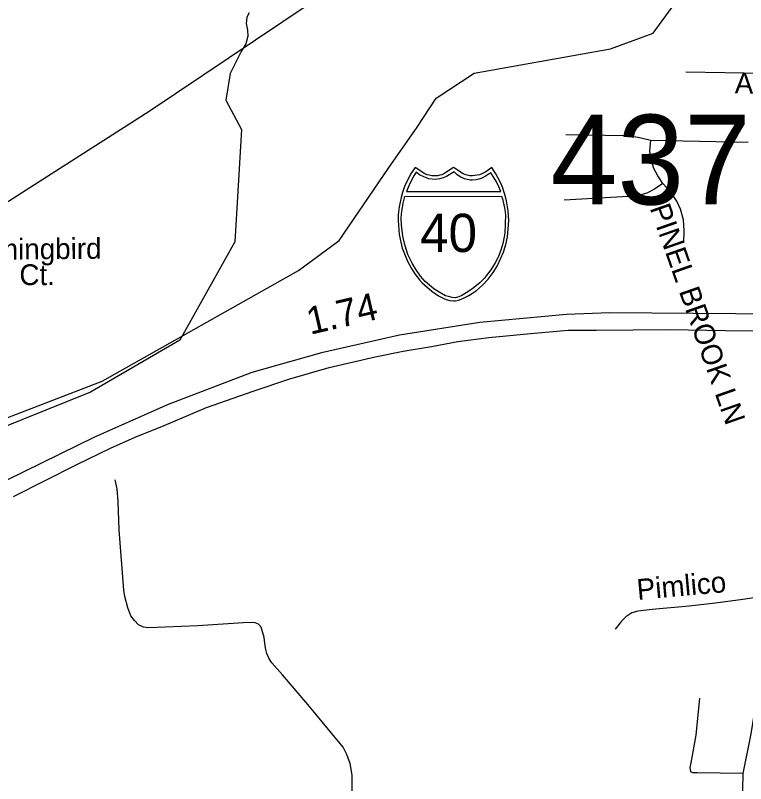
# Model space of a CAD drawing. Extents: x 1547597 to 1699558, y 810033 to 920809.
# Drawn here: x 1660705 to 1664043, y 846092 to 849606 of the extents above; entities that cross this region are included whole.
import ezdxf

# ---------------------------------------------------------------- set-up
doc = ezdxf.new("R2010")
doc.units = 0
for name, color, linetype in [('Exist Boundary Political City Limit New', 7, 'Continuous'), ('Exist Hydrographic Creek Single Shore', 7, 'Continuous'), ('Exist Road Non-System Type 51', 7, 'Continuous'), ('Exist Road Non-System Type 51 Label', 7, 'Continuous'), ('Exist Road Primary Interstate Divided Center Attributed', 7, 'Continuous'), ('Exist Road Primary Interstate Mileage Hundredths English Label', 7, 'Continuous'), ('Exist Road Primary Interstate Shield CELL', 7, 'Continuous'), ('Exist Road Primary Interstate Shield Number Label', 7, 'Continuous'), ('Exist Road Secondary Structure Standard Bridge Number Label', 7, 'Continuous'), ('Exist Utilities Electrical Transmission Line', 7, 'Continuous'), ('Map Preparation Boundary City Limit Buffer Line', 7, 'Continuous')]:
    doc.layers.add(name, color=color, linetype=linetype)

msp = doc.modelspace()

# ---------------------------------------------------------------- linework, layer by layer
at = {"layer": 'Exist Boundary Political City Limit New'}
msp.add_lwpolyline([(1661773.5, 849618.2), (1661763.1, 849597.4), (1661760.6, 849569.5), (1661766.1, 849538.4), (1661767.6, 849510.4), (1661759, 849475.5), (1661737.3, 849440.9), (1661687.3, 849340.9), (1661666.8, 849217.8), (1661738.6, 849084.3), (1661707.8, 848571.1), (1661457.5, 848120.3), (1661049, 847882.7), (1660529, 847674.5), (1660007.2, 847451.3), (1659378.1, 847168.5), (1659152.1, 847028.8)], dxfattribs=at)
at = {"layer": 'Exist Hydrographic Creek Single Shore'}
msp.add_lwpolyline([(1657872.4, 846365.8), (1658298.9, 846465.7), (1658591.9, 846571.3), (1658753, 846693.7), (1659071.9, 847019.1), (1659181.3, 847089.6), (1659370, 847180.2), (1660010.3, 847448.6), (1660562.7, 847725.4), (1661101.5, 847933), (1661999.7, 848439.3), (1662184.7, 848576.7), (1662411.4, 848906.5), (1662541.3, 849094.7), (1662628, 849227.5), (1662802, 849341.7), (1663425.3, 849453.3), (1663620.4, 849525.2), (1663835.4, 849821.1), (1664391, 850056.5), (1664596.5, 850065.3)], dxfattribs=at)
at = {"layer": 'Exist Road Non-System Type 51'}
for p, q in [((1663769.7, 849347.7), (1664293.2, 849339.7)), ((1663609.5, 849034.9), (1664054.4, 849025.4))]:
    msp.add_line(p, q, dxfattribs=at)
for points in [[(1663222.1, 849060.6), (1663489.2, 849057.4), (1663521.5, 849053.1), (1663551.5, 849048.8), (1663609.5, 849034.9)], [(1663665.3, 848837.4), (1663641.6, 848871.7), (1663623.3, 848905.1), (1663611.6, 848944.7), (1663606.2, 848984.4), (1663609.5, 849034.9)], [(1663665.3, 848837.4), (1663626.6, 848811.7), (1663591.2, 848793.4), (1663547.3, 848780.5), (1663507.5, 848777.4), (1663213.5, 848760.2)], [(1663760.7, 848566), (1663762.9, 848620.7), (1663758.7, 848671.1), (1663745.7, 848719.4), (1663729.7, 848756.9), (1663702.9, 848796.7), (1663665.3, 848837.4)], [(1662243.6, 845973.2), (1662244.6, 846131.1), (1662234.9, 846185.1), (1662221.1, 846225.2), (1662203.4, 846259.4), (1662143.8, 846331.6), (1662042.7, 846454.1), (1661925.6, 846590.8), (1661877.9, 846645), (1661866, 846663), (1661854.7, 846687.7), (1661849.7, 846705.4), (1661846.4, 846723.3), (1661842.6, 846761.2), (1661828.9, 846807.3), (1661817, 846821.3), (1661800.9, 846827.4), (1661787, 846829.5), (1661747.1, 846827.7), (1661539.1, 846814.9), (1661315.2, 846804.3), (1661291.1, 846807.4), (1661267.3, 846818.5), (1661249.5, 846838.6), (1661233.5, 846860.6), (1661219.8, 846896.7), (1661206.1, 846947.6), (1661201.5, 846977.8), (1661179.8, 847252.9), (1661174.7, 847382.8), (1661171.1, 847441), (1661161.3, 847482.3)], [(1664488.9, 846991.8), (1664482.1, 846994.1), (1664460.2, 846996.3), (1664322.1, 846975.1), (1664184, 846957.9), (1664030.1, 846934.8), (1663906.1, 846917.5), (1663785.9, 846904.2), (1663616.1, 846889), (1663550, 846881.5), (1663524, 846873.7), (1663495.8, 846855.8), (1663475.8, 846835.8), (1663447.6, 846798.2)], [(1664032.5, 846139.2), (1663821.5, 846142), (1663801.5, 846142.2), (1663793.5, 846146.2), (1663790.4, 846166.9), (1663794.1, 846187.2), (1663818.1, 846314.8), (1663834.8, 846483)], [(1664032.5, 846139.2), (1664069.4, 846320.3), (1664097.1, 846499.7)], [(1664038, 845806.4), (1664028.8, 845985.7), (1664032.5, 846139.2)]]:
    msp.add_lwpolyline(points, dxfattribs=at)
at = {"layer": 'Exist Road Primary Interstate Divided Center Attributed'}
for points in [[(1665207.4, 848230.1), (1664587.6, 848228.6), (1664189.8, 848239.2), (1663422.7, 848245.3), (1663224.7, 848237.7), (1662828.5, 848201.1), (1662460.7, 848143.2), (1662103.9, 848062.4), (1661786.3, 847972.4), (1661403.9, 847827), (1661067.2, 847676.7), (1660584.4, 847440.6), (1659310.5, 846812), (1658881.3, 846590.9), (1658716.3, 846514.7), (1658521.4, 846407.9), (1658140.9, 846212.7), (1658027.8, 846160.9), (1657733.8, 846061.8)], [(1660696.6, 847405.7), (1660985.7, 847551.8), (1661143.4, 847628), (1661263.1, 847682), (1661375.3, 847725.4), (1661578.6, 847812.2), (1661791.4, 847887.4), (1661959.7, 847943.5), (1662140, 847995.3), (1662350.6, 848044.1), (1662478, 848070), (1662606.9, 848091.3), (1662727.9, 848114.2), (1662869.4, 848132.5), (1663059.6, 848150.8), (1663232.5, 848166.1), (1663359.8, 848166.1), (1663696.2, 848169.1), (1663950.9, 848164.5), (1664359.6, 848161.5)]]:
    msp.add_lwpolyline(points, dxfattribs=at)
at = {"layer": 'Exist Road Primary Interstate Shield CELL'}
for points in [[(1662708.1, 848300), (1662717.5, 848300.9), (1662730.3, 848303.4), (1662742.6, 848307.5), (1662756.8, 848313.7), (1662777.6, 848325.3), (1662794.3, 848335.1), (1662813.7, 848348.1), (1662839.8, 848371.8), (1662865.8, 848399.2), (1662888.8, 848430.2), (1662907.1, 848459.2), (1662923.2, 848492.4), (1662936.6, 848523.3), (1662947.3, 848558.6), (1662954.3, 848592.9), (1662957.9, 848628.6), (1662960.3, 848668.1), (1662957.6, 848712.7), (1662949.8, 848758.3), (1662942.6, 848786.6), (1662931.5, 848820.5), (1662922.5, 848842.2), (1662901.7, 848880.6), (1662883, 848910.3), (1662855.7, 848891.1), (1662838, 848881.6), (1662827.1, 848876.8), (1662816, 848874.6), (1662795.5, 848872.1), (1662782.6, 848872.7), (1662770.6, 848875.4), (1662760.5, 848877.6), (1662752.3, 848881.6), (1662708.1, 848910.3), (1662663.8, 848881.6), (1662654.5, 848877.4), (1662645, 848875.4), (1662635.8, 848872.9), (1662620.7, 848872.1), (1662609.1, 848872.5), (1662597.3, 848874.6), (1662587.9, 848876.6), (1662577.4, 848881.6), (1662532.2, 848910.3), (1662514.5, 848884.5), (1662500.1, 848859.1), (1662484.7, 848823.2), (1662475.2, 848795.4), (1662468.3, 848772.5), (1662460, 848730.5), (1662455.7, 848694), (1662454.9, 848668.1), (1662459.7, 848603.6), (1662466.7, 848569.3), (1662473.9, 848541.5), (1662497.8, 848481.5), (1662515.7, 848447.8), (1662531.2, 848423.7), (1662552.7, 848396.5), (1662564.4, 848383.5), (1662609.2, 848344.4), (1662639.2, 848323.9), (1662663.1, 848311), (1662674.3, 848306.7), (1662691.9, 848301.8)], [(1662537.6, 848889.5), (1662526.6, 848872.6), (1662513.9, 848849.7), (1662503.8, 848826.1), (1662493.5, 848799.9), (1662925, 848799.8), (1662915, 848822.2), (1662904.2, 848844.7), (1662892.9, 848865.3), (1662879.2, 848885.2), (1662855, 848869.9), (1662837.4, 848861.6), (1662823.2, 848856.7), (1662811.2, 848854), (1662792.6, 848852.5), (1662784.3, 848853), (1662758.4, 848858.9), (1662740.8, 848866.1), (1662724.1, 848877.2), (1662710.6, 848889.9), (1662676.4, 848869.3), (1662661.3, 848862.6), (1662643.8, 848858.1), (1662624.7, 848855.7), (1662595.3, 848858.9), (1662572.2, 848866.9), (1662552.4, 848877.2)], [(1662927.6, 848778.5), (1662932.2, 848766.3), (1662938.5, 848739.2), (1662941.9, 848718.4), (1662945.3, 848694.4), (1662944.1, 848653.3), (1662942.1, 848610.7), (1662938.2, 848585.5), (1662933, 848562.5), (1662925.8, 848537.1), (1662914.3, 848503.2), (1662898.4, 848474.6), (1662878.5, 848442.8), (1662857, 848414.9), (1662847.7, 848403.3), (1662830, 848384.7), (1662797.8, 848358.8), (1662774.2, 848341.2), (1662746.1, 848324.6), (1662731.8, 848318.2), (1662715.1, 848314.7), (1662701.4, 848315.7), (1662684.8, 848320.1), (1662671.3, 848323.8), (1662641.9, 848339.7), (1662618, 848355.6), (1662578.3, 848388.2), (1662556.8, 848413.4), (1662536.8, 848442.7), (1662518.9, 848472.9), (1662499.8, 848512.5), (1662486.4, 848552.4), (1662476.6, 848595.5), (1662470, 848648.1), (1662469.2, 848680.2), (1662471.2, 848711), (1662474.1, 848727.2), (1662478, 848747.3), (1662485.9, 848778.2)]]:
    msp.add_lwpolyline(points, close=True, dxfattribs=at)
at = {"layer": 'Exist Utilities Electrical Transmission Line'}
msp.add_lwpolyline([(1658056.2, 847054), (1658642.6, 847434.5), (1659307.8, 847869.8), (1659997.1, 848323.1), (1660793.1, 848832.8), (1661317.2, 849168.1), (1662048.9, 849658.7), (1662732.4, 850115.9), (1663434, 850590.9), (1663897.7, 850898.8), (1664365.3, 851202.9), (1664738.3, 851460.1), (1664875.4, 851550.3), (1665348, 851760.2), (1665856.4, 851987.6), (1666371.1, 852215.1), (1666960, 852471.5), (1667669.1, 852779.9), (1672104.2, 854678.6), (1675930.7, 856261.4), (1682296.2, 858958.5), (1686555.2, 862371.2)], dxfattribs=at)
at = {"layer": 'Map Preparation Boundary City Limit Buffer Line'}
msp.add_lwpolyline([(1661773.5, 849618.2), (1661763.1, 849597.4), (1661760.6, 849569.5), (1661766.1, 849538.4), (1661767.6, 849510.4), (1661759, 849475.5), (1661737.3, 849440.9), (1661687.3, 849340.9), (1661666.8, 849217.8), (1661738.6, 849084.3), (1661707.8, 848571.1), (1661457.5, 848120.3), (1661049, 847882.7), (1660529, 847674.5), (1660007.2, 847451.3), (1659378.1, 847168.5), (1659152.1, 847028.8)], dxfattribs=at)

# ---------------------------------------------------------------- texts
at = {"layer": 'Exist Road Non-System Type 51 Label'}
for s, rotation, p in [('ACORN LN', 359.1622, (1663993.3, 849249.2)), ('PINEL BROOK LN', 289.3558, (1663604.1, 848724.9)), ('Hummingbird', 0.5528, (1660343.9, 848485.8)), ('Ct.', 359.8571, (1660723.4, 848372.6)), ('Pimlico', 5.1023, (1663550.1, 846932.5))]:
    msp.add_text(s, height=95, rotation=rotation, dxfattribs=at).set_placement(p)
at = {"layer": 'Exist Road Primary Interstate Mileage Hundredths English Label'}
msp.add_text('1.74', height=125, rotation=13.0424, dxfattribs=at).set_placement((1662052.7, 848145))
at = {"layer": 'Exist Road Primary Interstate Shield Number Label'}
msp.add_text('40', height=175, dxfattribs=at).set_placement((1662555.2, 848523.8))
at = {"layer": 'Exist Road Secondary Structure Standard Bridge Number Label'}
msp.add_text('437', height=410.1, dxfattribs=at).set_placement((1663152.2, 848741.3))

doc.saveas('drawing.dxf')
